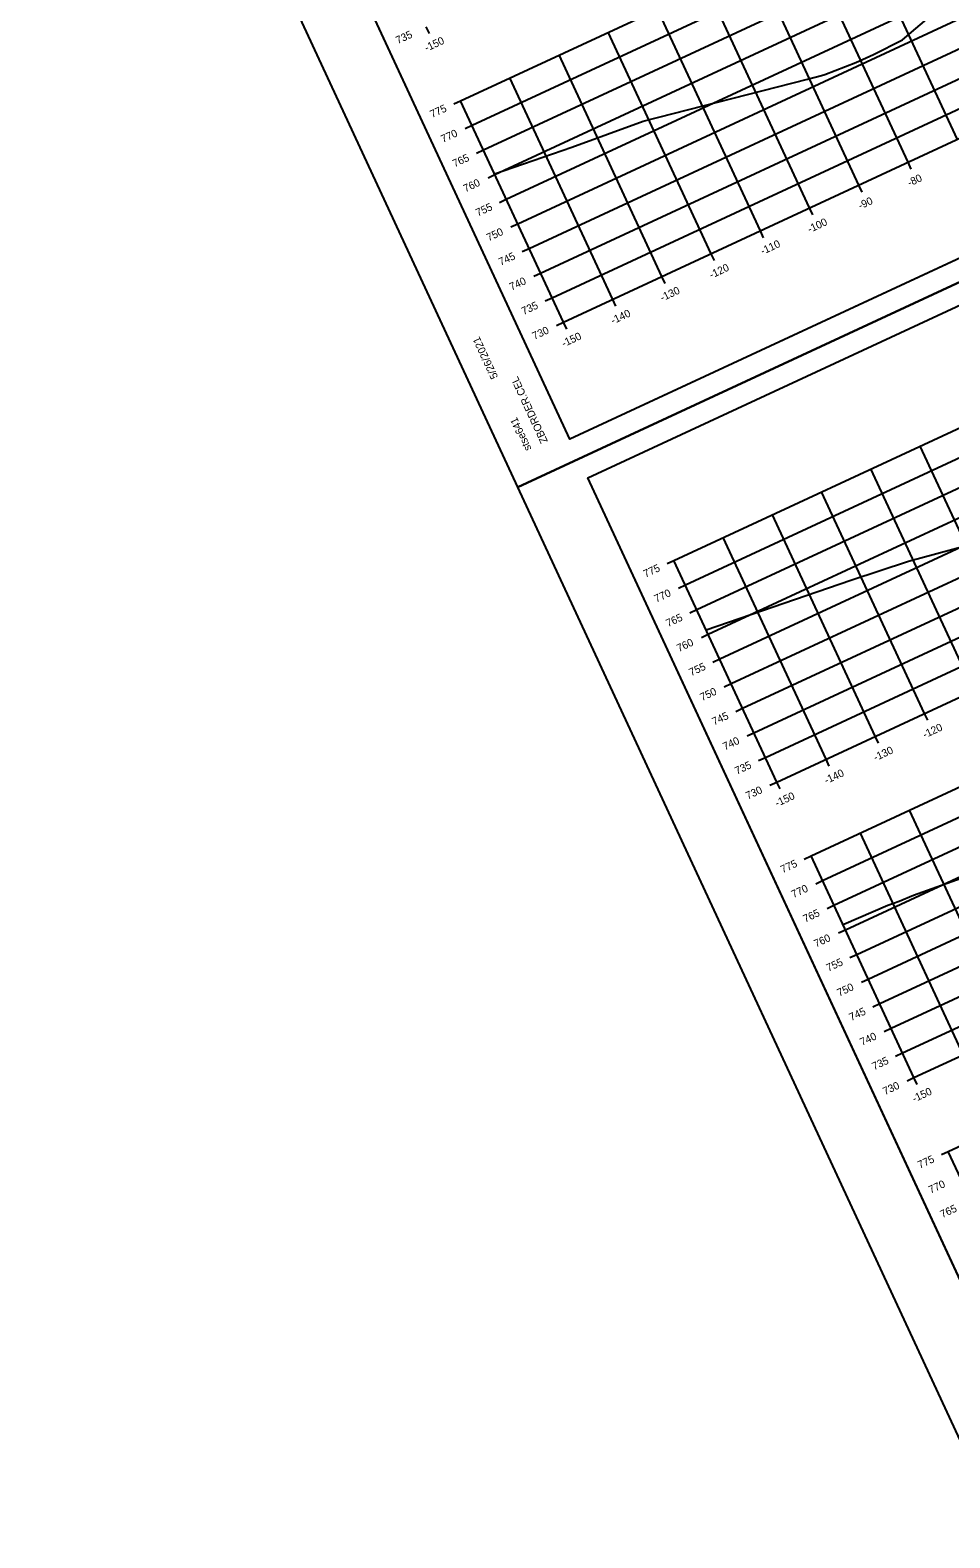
# Model space of a CAD drawing. Extents: x 1354696 to 1366163, y 660729 to 670380.
# Drawn here: x 1365213.2 to 1365382.7, y 665253.1 to 665530.8 of the extents above; entities that cross this region are included whole.
import ezdxf

# ---------------------------------------------------------------- set-up
doc = ezdxf.new("R2010")
doc.units = 0
for name, color, linetype in [('R_Axis', 7, 'Continuous'), ('R_Axis Annot', 7, 'Continuous'), ('R_Border', 7, 'Continuous'), ('R_Exist Surface', 7, 'Continuous'), ('R_Grid', 7, 'Continuous'), ('R_No Plot', 7, 'Continuous')]:
    doc.layers.add(name, color=color, linetype=linetype)

msp = doc.modelspace()

# ---------------------------------------------------------------- linework, layer by layer
at = {"layer": 'R_Axis'}
for p, q in [((1365311.48, 665476.98), (1365583.58, 665603.31)), ((1365286.8, 665530.13), (1365286.21, 665531.4)), ((1365291.26, 665517.2), (1365292.53, 665517.79)), ((1365311.48, 665476.98), (1365292.53, 665517.79)), ((1365350.78, 665392.32), (1365622.89, 665518.65)), ((1365293.37, 665512.67), (1365294.63, 665513.26)), ((1365295.47, 665508.13), (1365296.74, 665508.72)), ((1365375.56, 665505.18), (1365374.97, 665506.45)), ((1365297.58, 665503.6), (1365298.85, 665504.19)), ((1365366.49, 665500.97), (1365365.9, 665502.24)), ((1365299.68, 665499.06), (1365300.95, 665499.65)), ((1365357.42, 665496.76), (1365356.83, 665498.03)), ((1365301.79, 665494.53), (1365303.06, 665495.12)), ((1365348.35, 665492.55), (1365347.76, 665493.82)), ((1365303.89, 665489.99), (1365305.16, 665490.58)), ((1365339.28, 665488.34), (1365338.69, 665489.61)), ((1365306, 665485.46), (1365307.27, 665486.05)), ((1365330.21, 665484.13), (1365329.62, 665485.4)), ((1365308.1, 665480.92), (1365309.37, 665481.51)), ((1365321.14, 665479.92), (1365320.55, 665481.19)), ((1365310.21, 665476.39), (1365311.48, 665476.98)), ((1365312.07, 665475.71), (1365311.48, 665476.98)), ((1365376.05, 665337.9), (1365648.15, 665464.23)), ((1365330.56, 665432.54), (1365331.83, 665433.13)), ((1365350.78, 665392.32), (1365331.83, 665433.13)), ((1365332.67, 665428.01), (1365333.94, 665428.6)), ((1365334.78, 665423.47), (1365336.05, 665424.06)), ((1365336.88, 665418.94), (1365338.15, 665419.53)), ((1365338.99, 665414.4), (1365340.26, 665414.99)), ((1365341.09, 665409.87), (1365342.36, 665410.46)), ((1365343.2, 665405.33), (1365344.47, 665405.92)), ((1365378.58, 665403.68), (1365377.99, 665404.95)), ((1365345.3, 665400.8), (1365346.57, 665401.39)), ((1365369.51, 665399.47), (1365368.92, 665400.74)), ((1365347.41, 665396.26), (1365348.68, 665396.85)), ((1365360.44, 665395.26), (1365359.85, 665396.53)), ((1365349.51, 665391.73), (1365350.78, 665392.32)), ((1365351.37, 665391.05), (1365350.78, 665392.32)), ((1365355.83, 665378.12), (1365357.1, 665378.71)), ((1365376.05, 665337.9), (1365357.1, 665378.71)), ((1365357.94, 665373.59), (1365359.21, 665374.18)), ((1365360.04, 665369.05), (1365361.31, 665369.64)), ((1365362.15, 665364.52), (1365363.42, 665365.11)), ((1365364.25, 665359.98), (1365365.52, 665360.57)), ((1365366.36, 665355.45), (1365367.63, 665356.04)), ((1365368.46, 665350.91), (1365369.73, 665351.5)), ((1365370.57, 665346.38), (1365371.84, 665346.97)), ((1365372.67, 665341.84), (1365373.94, 665342.43)), ((1365374.78, 665337.31), (1365376.05, 665337.9)), ((1365376.64, 665336.63), (1365376.05, 665337.9)), ((1365381.1, 665323.7), (1365382.37, 665324.29)), ((1365401.32, 665283.48), (1365382.37, 665324.29))]:
    msp.add_line(p, q, dxfattribs=at)
at = {"layer": 'R_Border'}
for p, q in [((1365312.64, 665455.47), (1365226.13, 665641.82)), ((1365599.42, 665588.61), (1365312.64, 665455.47)), ((1365315.96, 665448.32), (1365602.74, 665581.47)), ((1365312.64, 665455.47), (1365312.64, 665455.47)), ((1365402.48, 665261.97), (1365315.96, 665448.32))]:
    msp.add_line(p, q, dxfattribs=at)
at = {"layer": 'R_Exist Surface'}
for points in [[(1365298.78, 665504.32), (1365313.02, 665509.23), (1365326.19, 665513.99), (1365356.43, 665521.78), (1365359, 665522.4), (1365359.64, 665522.59), (1365365.34, 665524.79), (1365366.56, 665525.38), (1365368.62, 665526.31), (1365373.93, 665529.02), (1365379.66, 665533.83)], [(1365337.78, 665420.32), (1365364.41, 665429.46), (1365375.05, 665432.98), (1365398.88, 665439.45)], [(1365362.96, 665366.09), (1365363.1, 665366.14), (1365371.23, 665369.61), (1365373.34, 665370.37), (1365375.94, 665371.47), (1365386.47, 665375.2)]]:
    msp.add_lwpolyline(points, dxfattribs=at)
at = {"layer": 'R_Grid'}
for p, q in [((1365292.53, 665517.79), (1365564.63, 665644.12)), ((1365294.63, 665513.26), (1365566.74, 665639.59)), ((1365296.74, 665508.72), (1365568.84, 665635.05)), ((1365298.85, 665504.19), (1365570.95, 665630.52)), ((1365300.95, 665499.65), (1365573.06, 665625.98)), ((1365303.06, 665495.12), (1365575.16, 665621.45)), ((1365305.16, 665490.58), (1365577.27, 665616.91)), ((1365307.27, 665486.05), (1365579.37, 665612.38)), ((1365309.37, 665481.51), (1365581.48, 665607.84)), ((1365311.48, 665476.98), (1365583.58, 665603.31)), ((1365331.83, 665433.13), (1365603.94, 665559.46)), ((1365333.94, 665428.6), (1365606.04, 665554.93)), ((1365336.05, 665424.06), (1365608.15, 665550.39)), ((1365384.04, 665510.66), (1365365.09, 665551.48)), ((1365374.97, 665506.45), (1365356.02, 665547.27)), ((1365338.15, 665419.53), (1365610.25, 665545.86)), ((1365340.26, 665414.99), (1365612.36, 665541.32)), ((1365365.9, 665502.24), (1365346.95, 665543.06)), ((1365356.83, 665498.03), (1365337.88, 665538.85)), ((1365342.36, 665410.46), (1365614.47, 665536.79)), ((1365347.76, 665493.82), (1365328.81, 665534.64)), ((1365338.69, 665489.61), (1365319.74, 665530.42)), ((1365344.47, 665405.92), (1365616.57, 665532.25)), ((1365346.57, 665401.39), (1365618.68, 665527.72)), ((1365329.62, 665485.4), (1365310.67, 665526.21)), ((1365320.55, 665481.19), (1365301.6, 665522)), ((1365348.68, 665396.85), (1365620.78, 665523.18)), ((1365311.48, 665476.98), (1365292.53, 665517.79)), ((1365350.78, 665392.32), (1365622.89, 665518.65)), ((1365357.1, 665378.71), (1365629.2, 665505.04)), ((1365359.21, 665374.18), (1365631.31, 665500.51)), ((1365361.31, 665369.64), (1365633.42, 665495.97)), ((1365363.42, 665365.11), (1365635.52, 665491.44)), ((1365365.52, 665360.57), (1365637.63, 665486.9)), ((1365367.63, 665356.04), (1365639.73, 665482.37)), ((1365369.73, 665351.5), (1365641.84, 665477.83)), ((1365371.84, 665346.97), (1365643.94, 665473.3)), ((1365373.94, 665342.43), (1365646.05, 665468.76)), ((1365376.05, 665337.9), (1365648.15, 665464.23)), ((1365396.13, 665413.37), (1365377.18, 665454.19)), ((1365387.06, 665409.16), (1365368.11, 665449.98)), ((1365382.37, 665324.29), (1365654.47, 665450.62)), ((1365377.99, 665404.95), (1365359.04, 665445.77)), ((1365368.92, 665400.74), (1365349.97, 665441.55)), ((1365359.85, 665396.53), (1365340.9, 665437.34)), ((1365350.78, 665392.32), (1365331.83, 665433.13)), ((1365394.19, 665346.32), (1365375.24, 665387.13)), ((1365385.12, 665342.11), (1365366.17, 665382.92)), ((1365376.05, 665337.9), (1365357.1, 665378.71)), ((1365401.32, 665283.48), (1365382.37, 665324.29))]:
    msp.add_line(p, q, dxfattribs=at)
at = {"layer": 'R_No Plot'}
for p in [(1365303.07, 665446.63), (1365303.07, 665446.64)]:
    msp.add_line(p, (1365605.41, 665587), dxfattribs=at)
for points in [[(1365213.23, 665640.13), (1365515.58, 665780.5), (1365605.41, 665587), (1365303.07, 665446.63)], [(1365438.29, 665740.33), (1365456.09, 665748.59), (1365460.25, 665739.63), (1365474.86, 665746.41), (1365495.91, 665756.18), (1365507.87, 665730.69), (1365528.92, 665740.47), (1365599.42, 665588.61), (1365312.64, 665455.47), (1365226.13, 665641.82)], [(1365303.07, 665446.63), (1365605.41, 665587), (1365695.25, 665393.5), (1365392.91, 665253.13)], [(1365528.13, 665546.83), (1365545.93, 665555.09), (1365550.09, 665546.13), (1365564.7, 665552.91), (1365585.74, 665562.68), (1365597.71, 665537.19), (1365618.76, 665546.97), (1365689.26, 665395.11), (1365402.48, 665261.97), (1365315.96, 665448.32)]]:
    msp.add_lwpolyline(points, close=True, dxfattribs=at)

# ---------------------------------------------------------------- texts
at = {"layer": 'R_Axis Annot'}
for s, p in [('735', (1365280.97, 665528.19)), ('-150', (1365286.27, 665526.79)), ('775', (1365287.28, 665514.58)), ('770', (1365289.28, 665510)), ('765', (1365291.44, 665505.49)), ('760', (1365293.43, 665500.9)), ('-80', (1365375.23, 665501.94)), ('-90', (1365366.16, 665497.73)), ('755', (1365295.71, 665496.44)), ('750', (1365297.7, 665491.86)), ('-100', (1365356.83, 665493.4)), ('-110', (1365348.17, 665489.38)), ('745', (1365299.92, 665487.37)), ('-120', (1365338.74, 665485)), ('740', (1365301.91, 665482.79)), ('-130', (1365329.67, 665480.79)), ('735', (1365304.13, 665478.3)), ('-140', (1365320.6, 665476.58)), ('730', (1365306.12, 665473.72)), ('-150', (1365311.53, 665472.37)), ('775', (1365326.59, 665429.93)), ('770', (1365328.59, 665425.34)), ('765', (1365330.74, 665420.83)), ('760', (1365332.74, 665416.24)), ('755', (1365335.01, 665411.79)), ('750', (1365337.01, 665407.2)), ('745', (1365339.22, 665402.72)), ('-120', (1365378.05, 665400.34)), ('740', (1365341.22, 665398.13)), ('-130', (1365368.98, 665396.13)), ('735', (1365343.43, 665393.65)), ('-140', (1365359.91, 665391.92)), ('730', (1365345.43, 665389.06)), ('-150', (1365350.84, 665387.71)), ('775', (1365351.86, 665375.5)), ('770', (1365353.85, 665370.92)), ('765', (1365356.01, 665366.41)), ('760', (1365358, 665361.82)), ('755', (1365360.28, 665357.36)), ('750', (1365362.27, 665352.78)), ('745', (1365364.49, 665348.29)), ('740', (1365366.48, 665343.71)), ('735', (1365368.7, 665339.22)), ('730', (1365370.7, 665334.64)), ('-150', (1365376.1, 665333.29)), ('775', (1365377.12, 665321.08)), ('770', (1365379.12, 665316.5)), ('765', (1365381.27, 665311.99))]:
    msp.add_text(s, height=1.4, rotation=24.9042, dxfattribs=at).set_placement(p)
at = {"layer": 'R_Border'}
for s, p in [('5/26/2021', (1365299.47, 665466.91)), ('ZBORDER.CEL', (1365308.63, 665455.06)), ('stse641', (1365305.62, 665453.66))]:
    msp.add_text(s, height=1.4, rotation=114.9042, dxfattribs=at).set_placement(p)

doc.saveas('drawing.dxf')
